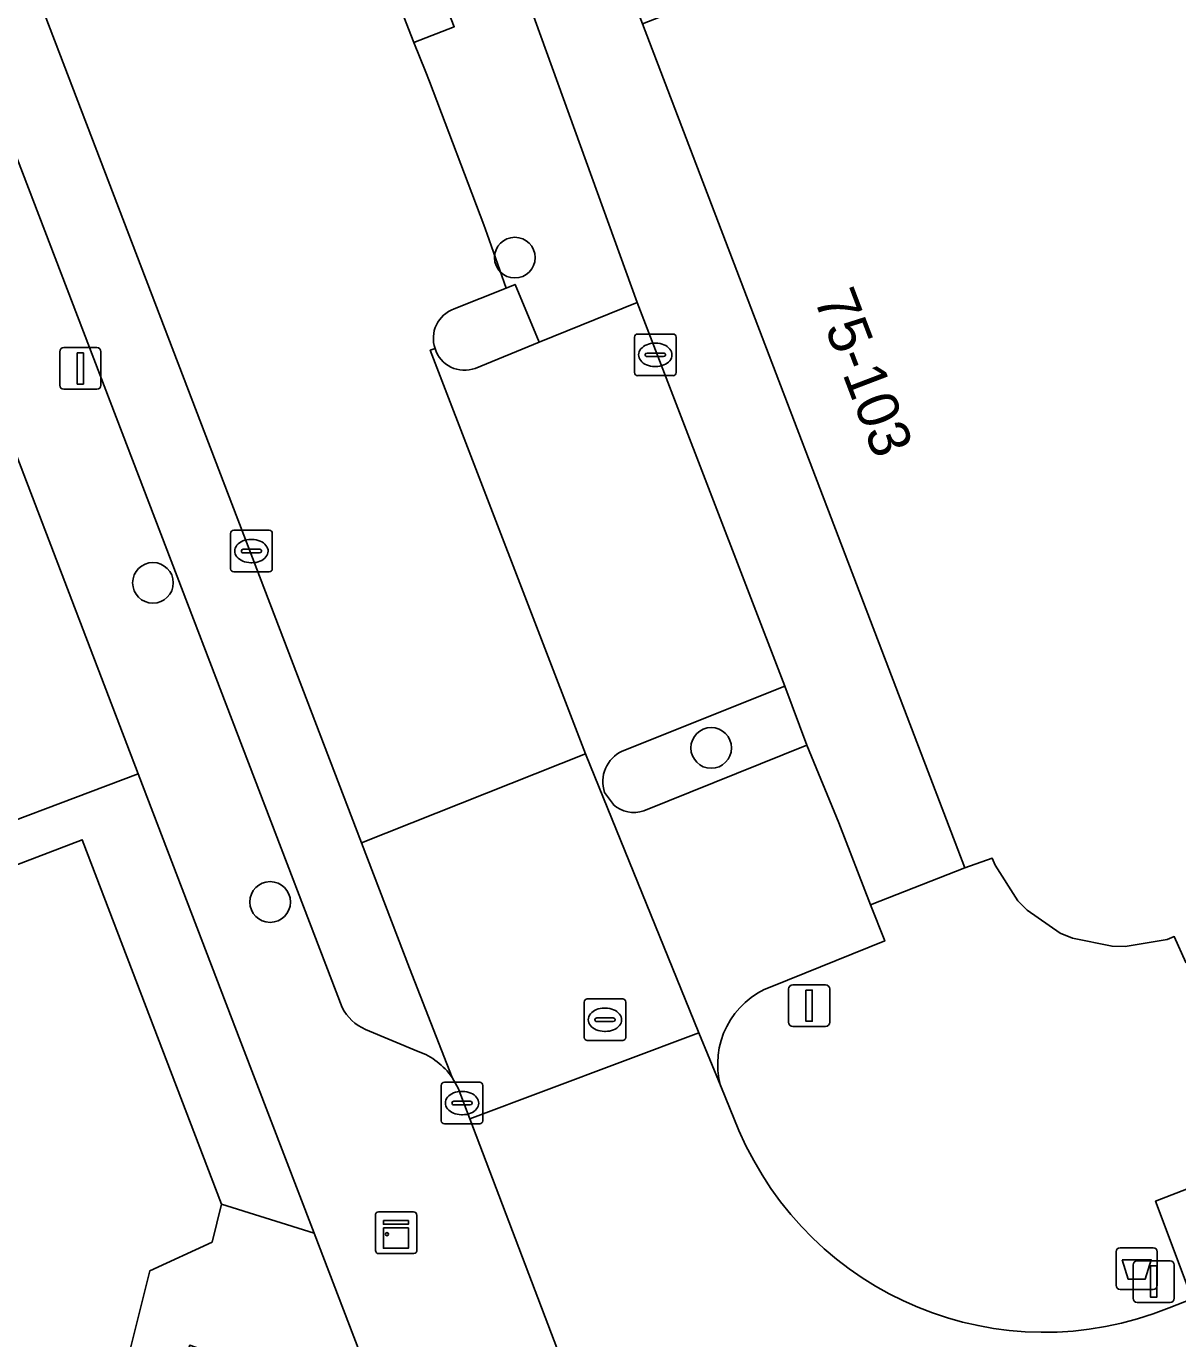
# Model space of a CAD drawing. Extents: x 159262 to 160143, y 383399 to 384319.
# Drawn here: x 159545.42 to 159573.1, y 383543.73 to 383575.27 of the extents above; entities that cross this region are included whole.
import ezdxf

# ---------------------------------------------------------------- set-up
doc = ezdxf.new("R2010")
doc.units = 0
for name, color, linetype in [('IMGEO_Afvalbak', 7, 'Continuous'), ('IMGEO_Boom', 7, 'Continuous'), ('IMGEO_Erf', 7, 'Continuous'), ('IMGEO_Groenvoorziening', 7, 'Continuous'), ('IMGEO_Haag', 7, 'Continuous'), ('IMGEO_Kast', 7, 'Continuous'), ('IMGEO_Kolk', 7, 'Continuous'), ('IMGEO_Lichtmast', 7, 'Continuous'), ('IMGEO_Pand', 7, 'Continuous'), ('IMGEO_Pand_nummerreeks', 7, 'Continuous'), ('IMGEO_Parkeervlak_open', 7, 'Continuous'), ('IMGEO_Rijbaan_lokaal_gesloten', 7, 'Continuous'), ('IMGEO_Rijbaan_lokaal_open', 7, 'Continuous'), ('IMGEO_Rioolput', 7, 'Continuous'), ('IMGEO_Verkeerseiland_open', 7, 'Continuous'), ('IMGEO_Voetpad_open', 7, 'Continuous')]:
    doc.layers.add(name, color=color, linetype=linetype)

msp = doc.modelspace()

# ---------------------------------------------------------------- linework, layer by layer
at = {"layer": 'IMGEO_Afvalbak'}
for p, q in [((159571.719, 383545.918), (159572.509, 383545.918)), ((159572.509, 383545.918), (159571.719, 383545.918)), ((159571.619, 383545.018), (159571.619, 383545.818)), ((159571.619, 383545.818), (159571.619, 383545.018)), ((159572.609, 383545.818), (159572.609, 383545.018)), ((159572.609, 383545.018), (159572.609, 383545.818)), ((159572.509, 383544.918), (159571.719, 383544.918)), ((159571.719, 383544.918), (159572.509, 383544.918))]:
    msp.add_line(p, q, dxfattribs=at)
msp.add_lwpolyline([(159571.762, 383545.632), (159572.466, 383545.632), (159572.317, 383545.162), (159571.911, 383545.162), (159571.762, 383545.632)], dxfattribs=at)
for centre, start, end in [((159571.719, 383545.818), 90, 180), ((159571.719, 383545.818), 90, 180), ((159572.509, 383545.818), 0, 90), ((159572.509, 383545.818), 360, 90), ((159571.719, 383545.018), 180, 270), ((159571.719, 383545.018), 180, 270), ((159572.509, 383545.018), 270, 0), ((159572.509, 383545.018), 270, 0)]:
    msp.add_arc(centre, 0.1, start, end, dxfattribs=at)
at = {"layer": 'IMGEO_Boom'}
for centre in [(159557.167, 383569.707), (159548.467, 383561.892), (159561.887, 383557.927), (159551.283, 383554.225)]:
    msp.add_circle(centre, 0.489, dxfattribs=at)
at = {"layer": 'IMGEO_Erf'}
msp.add_lwpolyline([(159543.225, 383555.465), (159548.112, 383557.308), (159540.404, 383577.462)], dxfattribs=at)
msp.add_lwpolyline([(159552.34, 383546.267), (159550.116, 383546.969), (159549.887, 383546.053), (159548.396, 383545.366), (159547.866, 383543.252), (159548.876, 383542.018), (159549.35, 383543.575), (159554.003, 383541.935)], close=True, dxfattribs=at)
at = {"layer": 'IMGEO_Groenvoorziening'}
msp.add_lwpolyline([(159548.112, 383557.308), (159543.225, 383555.465), (159543.592, 383554.506), (159546.766, 383555.72), (159550.116, 383546.969), (159552.34, 383546.267), (159550.578, 383550.859)], close=True, dxfattribs=at)
at = {"layer": 'IMGEO_Haag'}
msp.add_lwpolyline([(159548.112, 383557.308), (159543.225, 383555.465), (159543.592, 383554.506), (159546.766, 383555.72), (159550.116, 383546.969), (159552.34, 383546.267), (159550.578, 383550.859)], close=True, dxfattribs=at)
at = {"layer": 'IMGEO_Kast'}
for p, q in [((159553.814, 383545.855), (159553.814, 383546.696)), ((159553.814, 383546.696), (159553.814, 383545.855)), ((159553.889, 383546.78), (159554.73, 383546.78)), ((159554.73, 383546.78), (159553.889, 383546.78)), ((159554.814, 383546.705), (159554.814, 383545.864)), ((159554.814, 383545.864), (159554.814, 383546.705)), ((159554.739, 383545.78), (159553.898, 383545.78)), ((159553.898, 383545.78), (159554.739, 383545.78))]:
    msp.add_line(p, q, dxfattribs=at)
for points in [[(159554.009, 383546.57), (159554.609, 383546.57), (159554.609, 383546.485), (159554.009, 383546.485), (159554.009, 383546.57)], [(159554.009, 383546.395), (159554.609, 383546.395), (159554.609, 383545.906), (159554.009, 383545.906), (159554.009, 383546.395)]]:
    msp.add_lwpolyline(points, dxfattribs=at)
msp.add_circle((159554.093, 383546.244), 0.0377, dxfattribs=at)
for centre, start, end in [((159553.892, 383546.702), 92.4484, 184.2845), ((159553.892, 383546.702), 92.4484, 184.2845), ((159554.736, 383546.702), 2.4484, 94.2845), ((159554.736, 383546.702), 2.4484, 94.2845), ((159553.892, 383545.858), 182.4484, 274.2845), ((159553.892, 383545.858), 182.4484, 274.2845), ((159554.736, 383545.858), 272.4484, 4.2845), ((159554.736, 383545.858), 272.4484, 4.2845)]:
    msp.add_arc(centre, 0.0779, start, end, dxfattribs=at)
at = {"layer": 'IMGEO_Kolk'}
for p, q in [((159560.042, 383566.945), (159560.042, 383567.797)), ((159560.117, 383567.871), (159560.969, 383567.871)), ((159560.53, 383567.651), (159560.555, 383567.651)), ((159561.043, 383567.797), (159561.043, 383566.945)), ((159560.301, 383567.365), (159560.301, 383567.377)), ((159560.739, 383567.328), (159560.341, 383567.328)), ((159560.344, 383567.414), (159560.742, 383567.414)), ((159560.785, 383567.377), (159560.785, 383567.365)), ((159560.553, 383567.091), (159560.528, 383567.091)), ((159560.969, 383566.871), (159560.117, 383566.871)), ((159550.334, 383562.23), (159550.334, 383563.082)), ((159550.409, 383563.156), (159551.261, 383563.156)), ((159550.822, 383562.936), (159550.847, 383562.936)), ((159551.335, 383563.082), (159551.335, 383562.23)), ((159550.593, 383562.65), (159550.593, 383562.662)), ((159551.031, 383562.613), (159550.633, 383562.613)), ((159550.636, 383562.699), (159551.034, 383562.699)), ((159551.077, 383562.662), (159551.077, 383562.65)), ((159550.845, 383562.376), (159550.82, 383562.376)), ((159551.261, 383562.156), (159550.409, 383562.156)), ((159555.397, 383548.968), (159555.397, 383549.82)), ((159555.472, 383549.894), (159556.324, 383549.894)), ((159555.885, 383549.674), (159555.91, 383549.674)), ((159556.398, 383549.82), (159556.398, 383548.968)), ((159555.656, 383549.388), (159555.656, 383549.4)), ((159556.094, 383549.351), (159555.696, 383549.351)), ((159555.699, 383549.437), (159556.097, 383549.437)), ((159556.14, 383549.4), (159556.14, 383549.388)), ((159555.908, 383549.114), (159555.883, 383549.114)), ((159556.324, 383548.894), (159555.472, 383548.894))]:
    msp.add_line(p, q, dxfattribs=at)
for points in [[(159560.042, 383566.945), (159560.042, 383567.797)], [(159560.117, 383567.871), (159560.969, 383567.871)], [(159561.043, 383567.797), (159561.043, 383566.945)], [(159560.969, 383566.871), (159560.117, 383566.871)], [(159550.334, 383562.23), (159550.334, 383563.082)], [(159550.409, 383563.156), (159551.261, 383563.156)], [(159551.335, 383563.082), (159551.335, 383562.23)], [(159551.261, 383562.156), (159550.409, 383562.156)], [(159555.397, 383548.968), (159555.397, 383549.82)], [(159555.472, 383549.894), (159556.324, 383549.894)], [(159556.398, 383549.82), (159556.398, 383548.968)], [(159556.324, 383548.894), (159555.472, 383548.894)]]:
    msp.add_lwpolyline(points, dxfattribs=at)
for centre, radius, start, end in [((159560.119, 383567.795), 0.0765, 91.552, 178.448), ((159560.119, 383567.795), 0.0765, 91.552, 178.448), ((159560.967, 383567.795), 0.0765, 1.552, 88.448), ((159560.967, 383567.795), 0.0765, 1.552, 88.448), ((159560.341, 383567.374), 0.0403, 85.8775, 175.7526), ((159560.338, 383567.364), 0.0366, 178.938, 274.7102), ((159560.742, 383567.371), 0.043, 264.8664, 352.4533), ((159560.746, 383567.376), 0.0386, 1.7309, 96.639), ((159560.119, 383566.947), 0.0765, 181.552, 268.448), ((159560.119, 383566.947), 0.0765, 181.552, 268.448), ((159560.967, 383566.947), 0.0765, 271.552, 358.448), ((159560.967, 383566.947), 0.0765, 271.552, 358.448), ((159550.411, 383563.08), 0.0765, 91.552, 178.448), ((159550.411, 383563.08), 0.0765, 91.552, 178.448), ((159551.259, 383563.08), 0.0765, 1.552, 88.448), ((159551.259, 383563.08), 0.0765, 1.552, 88.448), ((159550.633, 383562.659), 0.0403, 85.8775, 175.7526), ((159550.63, 383562.649), 0.0366, 178.938, 274.7102), ((159551.034, 383562.656), 0.043, 264.8664, 352.4533), ((159551.038, 383562.661), 0.0386, 1.7309, 96.639), ((159550.411, 383562.232), 0.0765, 181.552, 268.448), ((159550.411, 383562.232), 0.0765, 181.552, 268.448), ((159551.259, 383562.232), 0.0765, 271.552, 358.448), ((159551.259, 383562.232), 0.0765, 271.552, 358.448), ((159555.474, 383549.818), 0.0765, 91.552, 178.448), ((159555.474, 383549.818), 0.0765, 91.552, 178.448), ((159556.322, 383549.818), 0.0765, 1.552, 88.448), ((159556.322, 383549.818), 0.0765, 1.552, 88.448), ((159555.696, 383549.397), 0.0403, 85.8775, 175.7526), ((159555.693, 383549.387), 0.0366, 178.938, 274.7102), ((159556.097, 383549.394), 0.043, 264.8664, 352.4533), ((159556.101, 383549.399), 0.0386, 1.7309, 96.639), ((159555.474, 383548.97), 0.0765, 181.552, 268.448), ((159555.474, 383548.97), 0.0765, 181.552, 268.448), ((159556.322, 383548.97), 0.0765, 271.552, 358.448), ((159556.322, 383548.97), 0.0765, 271.552, 358.448)]:
    msp.add_arc(centre, radius, start, end, dxfattribs=at)
for centre, major_axis, ratio, start_param, end_param in [((159560.529, 383567.371), (-0.387, 0.002), 0.722429, 4.712389, 7.853982), ((159560.554, 383567.371), (-0.39, 0.002), 0.717154, 1.570796, 4.712389), ((159550.821, 383562.656), (-0.387, 0.002), 0.722429, 4.712389, 7.853982), ((159550.846, 383562.656), (-0.39, 0.002), 0.717154, 1.570796, 4.712389), ((159555.884, 383549.394), (-0.387, 0.002), 0.722429, 4.712389, 7.853982), ((159555.909, 383549.394), (-0.39, 0.002), 0.717154, 1.570796, 4.712389)]:
    msp.add_ellipse(centre, major_axis=major_axis, ratio=ratio, start_param=start_param, end_param=end_param, dxfattribs=at)
at = {"layer": 'IMGEO_Lichtmast'}
for p, q in [((159546.226, 383566.644), (159546.226, 383567.444)), ((159546.226, 383567.444), (159546.226, 383566.644)), ((159546.326, 383567.544), (159547.116, 383567.544)), ((159547.116, 383567.544), (159546.326, 383567.544)), ((159547.216, 383567.444), (159547.216, 383566.644)), ((159547.216, 383566.644), (159547.216, 383567.444)), ((159547.116, 383566.544), (159546.326, 383566.544)), ((159546.326, 383566.544), (159547.116, 383566.544)), ((159563.845, 383552.236), (159564.635, 383552.236)), ((159564.635, 383552.236), (159563.845, 383552.236)), ((159563.745, 383551.336), (159563.745, 383552.136)), ((159563.745, 383552.136), (159563.745, 383551.336)), ((159564.735, 383552.136), (159564.735, 383551.336)), ((159564.735, 383551.336), (159564.735, 383552.136)), ((159564.635, 383551.236), (159563.845, 383551.236)), ((159563.845, 383551.236), (159564.635, 383551.236)), ((159572.128, 383545.605), (159572.918, 383545.605)), ((159572.918, 383545.605), (159572.128, 383545.605)), ((159572.028, 383544.705), (159572.028, 383545.505)), ((159572.028, 383545.505), (159572.028, 383544.705)), ((159573.018, 383545.505), (159573.018, 383544.705)), ((159573.018, 383544.705), (159573.018, 383545.505)), ((159572.918, 383544.605), (159572.128, 383544.605)), ((159572.128, 383544.605), (159572.918, 383544.605))]:
    msp.add_line(p, q, dxfattribs=at)
for points in [[(159546.646, 383567.419), (159546.796, 383567.419), (159546.796, 383566.669), (159546.646, 383566.669), (159546.646, 383567.419)], [(159564.165, 383552.111), (159564.315, 383552.111), (159564.315, 383551.361), (159564.165, 383551.361), (159564.165, 383552.111)], [(159572.448, 383545.48), (159572.598, 383545.48), (159572.598, 383544.73), (159572.448, 383544.73), (159572.448, 383545.48)]]:
    msp.add_lwpolyline(points, dxfattribs=at)
for centre, start, end in [((159546.326, 383567.444), 90, 180), ((159546.326, 383567.444), 90, 180), ((159547.116, 383567.444), 0, 90), ((159547.116, 383567.444), 360, 90), ((159546.326, 383566.644), 180, 270), ((159546.326, 383566.644), 180, 270), ((159547.116, 383566.644), 270, 0), ((159547.116, 383566.644), 270, 0), ((159563.845, 383552.136), 90, 180), ((159563.845, 383552.136), 90, 180), ((159564.635, 383552.136), 0, 90), ((159564.635, 383552.136), 360, 90), ((159563.845, 383551.336), 180, 270), ((159563.845, 383551.336), 180, 270), ((159564.635, 383551.336), 270, 0), ((159564.635, 383551.336), 270, 0), ((159572.128, 383545.505), 90, 180), ((159572.128, 383545.505), 90, 180), ((159572.918, 383545.505), 0, 90), ((159572.918, 383545.505), 360, 90), ((159572.128, 383544.705), 180, 270), ((159572.128, 383544.705), 180, 270), ((159572.918, 383544.705), 270, 0), ((159572.918, 383544.705), 270, 0)]:
    msp.add_arc(centre, 0.1, start, end, dxfattribs=at)
at = {"layer": 'IMGEO_Pand'}
msp.add_lwpolyline([(159574.773, 383574.509), (159573.185, 383578.299), (159573.025, 383578.233), (159572.272, 383580.005), (159560.231, 383575.325), (159567.98, 383555.047), (159568.637, 383555.281), (159568.71, 383555.109), (159569.261, 383554.256), (159569.478, 383554.029), (159570.271, 383553.478), (159570.572, 383553.357), (159571.522, 383553.163), (159571.835, 383553.159), (159572.843, 383553.328), (159573.017, 383553.396), (159573.297, 383552.768), (159582.356, 383556.566), (159582, 383557.414)], close=True, dxfattribs=at)
msp.add_lwpolyline([(159542.683, 383537.009), (159548.693, 383541.29), (159548.876, 383542.018), (159547.866, 383543.252), (159548.396, 383545.366), (159549.887, 383546.053), (159550.116, 383546.969), (159546.766, 383555.72), (159543.592, 383554.506)], dxfattribs=at)
at = {"layer": 'IMGEO_Parkeervlak_open'}
for points in [[(159555.658, 383550.011), (159554.634, 383552.639), (159553.482, 383555.649), (159544.661, 383578.691)], [(159544.003, 383575.206), (159553.012, 383551.691)], [(159559.75, 383557.85), (159563.659, 383559.411), (159560.104, 383568.626), (159557.752, 383567.673), (159556.213, 383567.045)], [(159555.25, 383567.52), (159555.134, 383567.48), (159558.862, 383557.786), (159561.591, 383551.085), (159562.114, 383549.8)], [(159563.34, 383552.196), (159566.06, 383553.291), (159565.715, 383554.156), (159564.952, 383556.13), (159564.189, 383557.995), (159560.264, 383556.413)], [(159559.534, 383556.564), (159559.325, 383556.857)], [(159553.573, 383551.164), (159554.842, 383550.636)]]:
    msp.add_lwpolyline(points, dxfattribs=at)
msp.add_lwpolyline([(159584.678, 383549.036), (159583.792, 383551.383), (159572.567, 383547.038), (159573.444, 383544.691)], close=True, dxfattribs=at)
for centre, radius, start, end in [((159555.958, 383567.741), 0.741, 197.3477, 290.1427), ((159560.087, 383557.118), 0.806, 114.7521, 198.9065), ((159560.033, 383557.138), 0.761, 228.9741, 287.6524), ((159564.033, 383550.33), 1.991, 110.3729, 195.4307), ((159554.067, 383552.252), 1.195, 208.0007, 245.5791), ((159554.283, 383549.061), 1.671, 34.6367, 70.464)]:
    msp.add_arc(centre, radius, start, end, dxfattribs=at)
at = {"layer": 'IMGEO_Rijbaan_lokaal_gesloten'}
for points in [[(159555.706, 383568.473), (159556.955, 383568.973), (159556.502, 383570.272), (159556.419, 383570.491), (159555.117, 383573.937), (159555.025, 383574.166), (159554.74, 383574.877), (159552.965, 383579.429), (159552.849, 383579.727), (159551.074, 383584.281), (159548.298, 383591.558), (159545.909, 383597.831), (159536.881, 383621.437)], [(159530.741, 383615.142), (159540.07, 383590.725), (159540.271, 383590.202), (159541.314, 383587.467), (159544.461, 383579.335), (159544.661, 383578.691), (159553.482, 383555.649), (159558.862, 383557.786), (159555.134, 383567.48), (159555.25, 383567.52)]]:
    msp.add_lwpolyline(points, dxfattribs=at)
msp.add_arc((159555.955, 383567.768), 0.748, 109.4869, 199.3719, dxfattribs=at)
at = {"layer": 'IMGEO_Rijbaan_lokaal_open'}
msp.add_lwpolyline([(159556.084, 383549.012), (159561.591, 383551.085), (159558.862, 383557.786), (159553.482, 383555.649), (159554.634, 383552.639), (159555.658, 383550.011), (159555.739, 383549.868), (159555.803, 383549.755)], close=True, dxfattribs=at)
for points in [[(159562.554, 383548.738), (159562.114, 383549.8), (159561.591, 383551.085), (159556.084, 383549.012), (159558.986, 383541.38), (159559.249, 383540.702)], [(159557.01, 383531.044), (159564.049, 383534.872), (159575.021, 383540.839), (159574.036, 383543.246), (159573.444, 383544.691), (159572.893, 383544.474)]]:
    msp.add_lwpolyline(points, dxfattribs=at)
msp.add_arc((159569.895, 383551.87), 7.981, 203.1072, 292.0684, dxfattribs=at)
at = {"layer": 'IMGEO_Rioolput'}
for p, q in [((159558.907, 383551.896), (159559.759, 383551.896)), ((159558.832, 383550.97), (159558.832, 383551.822)), ((159559.32, 383551.676), (159559.345, 383551.676)), ((159559.833, 383551.822), (159559.833, 383550.97)), ((159559.091, 383551.39), (159559.091, 383551.402)), ((159559.529, 383551.353), (159559.131, 383551.353)), ((159559.134, 383551.439), (159559.532, 383551.439)), ((159559.575, 383551.402), (159559.575, 383551.39)), ((159559.759, 383550.896), (159558.907, 383550.896)), ((159559.343, 383551.116), (159559.318, 383551.116))]:
    msp.add_line(p, q, dxfattribs=at)
for points in [[(159558.907, 383551.896), (159559.759, 383551.896)], [(159558.832, 383550.97), (159558.832, 383551.822)], [(159559.833, 383551.822), (159559.833, 383550.97)], [(159559.759, 383550.896), (159558.907, 383550.896)]]:
    msp.add_lwpolyline(points, dxfattribs=at)
for centre, radius, start, end in [((159558.909, 383551.82), 0.0765, 91.552, 178.448), ((159558.909, 383551.82), 0.0765, 91.552, 178.448), ((159559.757, 383551.82), 0.0765, 1.552, 88.448), ((159559.757, 383551.82), 0.0765, 1.552, 88.448), ((159559.131, 383551.399), 0.0403, 85.8775, 175.7526), ((159559.128, 383551.389), 0.0366, 178.938, 274.7102), ((159559.532, 383551.396), 0.043, 264.8664, 352.4533), ((159559.536, 383551.401), 0.0386, 1.7309, 96.639), ((159558.909, 383550.972), 0.0765, 181.552, 268.448), ((159558.909, 383550.972), 0.0765, 181.552, 268.448), ((159559.757, 383550.972), 0.0765, 271.552, 358.448), ((159559.757, 383550.972), 0.0765, 271.552, 358.448)]:
    msp.add_arc(centre, radius, start, end, dxfattribs=at)
for centre, major_axis, ratio, start_param, end_param in [((159559.319, 383551.396), (-0.387, 0.002), 0.722429, 4.712389, 7.853982), ((159559.344, 383551.396), (-0.39, 0.002), 0.717154, 1.570796, 4.712389)]:
    msp.add_ellipse(centre, major_axis=major_axis, ratio=ratio, start_param=start_param, end_param=end_param, dxfattribs=at)
at = {"layer": 'IMGEO_Verkeerseiland_open'}
for points in [[(159556.213, 383567.045), (159557.752, 383567.673), (159557.174, 383569.061), (159556.955, 383568.973), (159555.706, 383568.473)], [(159560.264, 383556.413), (159564.189, 383557.995), (159563.659, 383559.411), (159559.75, 383557.85)], [(159559.325, 383556.857), (159559.534, 383556.564)]]:
    msp.add_lwpolyline(points, dxfattribs=at)
for centre, radius, start, end in [((159555.955, 383567.768), 0.748, 109.4869, 199.3719), ((159555.958, 383567.741), 0.741, 197.3477, 290.1427), ((159560.087, 383557.118), 0.806, 114.7521, 198.9065), ((159560.033, 383557.138), 0.761, 228.9741, 287.6524)]:
    msp.add_arc(centre, radius, start, end, dxfattribs=at)
at = {"layer": 'IMGEO_Voetpad_open'}
for points in [[(159522.528, 383624.356), (159535.827, 383589.588), (159537.779, 383584.462), (159539.603, 383579.714), (159540.404, 383577.462), (159548.112, 383557.308), (159550.578, 383550.859), (159552.34, 383546.267), (159554.003, 383541.935), (159554.163, 383541.518)], [(159536.881, 383621.437), (159545.909, 383597.831), (159546.881, 383598.201), (159549.27, 383591.928), (159548.298, 383591.558), (159551.074, 383584.281), (159552.849, 383579.727), (159552.965, 383579.429), (159553.934, 383579.807), (159555.709, 383575.255), (159554.74, 383574.877), (159555.025, 383574.166), (159555.117, 383573.937), (159556.419, 383570.491), (159556.502, 383570.272), (159556.955, 383568.973), (159557.174, 383569.061), (159557.752, 383567.673), (159560.104, 383568.626), (159557.382, 383576.165), (159539.547, 383623.252)], [(159553.012, 383551.691), (159544.003, 383575.206)], [(159572.893, 383544.474), (159573.444, 383544.691), (159572.567, 383547.038), (159583.792, 383551.383), (159584.678, 383549.036), (159590.237, 383551.186), (159589.337, 383553.529), (159613.087, 383562.722), (159613.538, 383561.556), (159619.566, 383563.872), (159618.982, 383565.321), (159621.022, 383566.13), (159621.805, 383564.165), (159619.757, 383563.373), (159620.012, 383562.705), (159622.105, 383563.501), (159626.149, 383565.073), (159625.245, 383567.397), (159643.978, 383574.584)], [(159573.297, 383552.768), (159573.017, 383553.396), (159572.843, 383553.328), (159571.835, 383553.159), (159571.522, 383553.163), (159570.572, 383553.357), (159570.271, 383553.478), (159569.478, 383554.029), (159569.261, 383554.256), (159568.71, 383555.109), (159568.637, 383555.281), (159567.98, 383555.047), (159565.715, 383554.156), (159566.06, 383553.291), (159563.34, 383552.196)], [(159554.842, 383550.636), (159553.573, 383551.164)], [(159556.084, 383549.012), (159555.803, 383549.755), (159555.739, 383549.868), (159555.658, 383550.011)], [(159562.114, 383549.8), (159562.554, 383548.738)], [(159553.618, 383539.198), (159558.986, 383541.38), (159556.084, 383549.012)]]:
    msp.add_lwpolyline(points, dxfattribs=at)
for points in [[(159554.74, 383574.877), (159555.709, 383575.255), (159553.934, 383579.807), (159552.965, 383579.429)], [(159560.231, 383575.325), (159559.6, 383576.983), (159557.382, 383576.165), (159560.104, 383568.626), (159563.659, 383559.411), (159564.189, 383557.995), (159564.952, 383556.13), (159565.715, 383554.156), (159567.98, 383555.047)]]:
    msp.add_lwpolyline(points, close=True, dxfattribs=at)
for centre, radius, start, end in [((159564.033, 383550.33), 1.991, 110.3729, 195.4307), ((159554.067, 383552.252), 1.195, 208.0007, 245.5791), ((159554.283, 383549.061), 1.671, 34.6367, 70.464), ((159569.895, 383551.87), 7.981, 203.1072, 292.0684)]:
    msp.add_arc(centre, radius, start, end, dxfattribs=at)

# ---------------------------------------------------------------- texts
at = {"layer": 'IMGEO_Pand_nummerreeks'}
msp.add_text('75-103', height=1, rotation=290.8383, dxfattribs=at).set_placement((159564.348, 383568.725))

doc.saveas('drawing.dxf')
